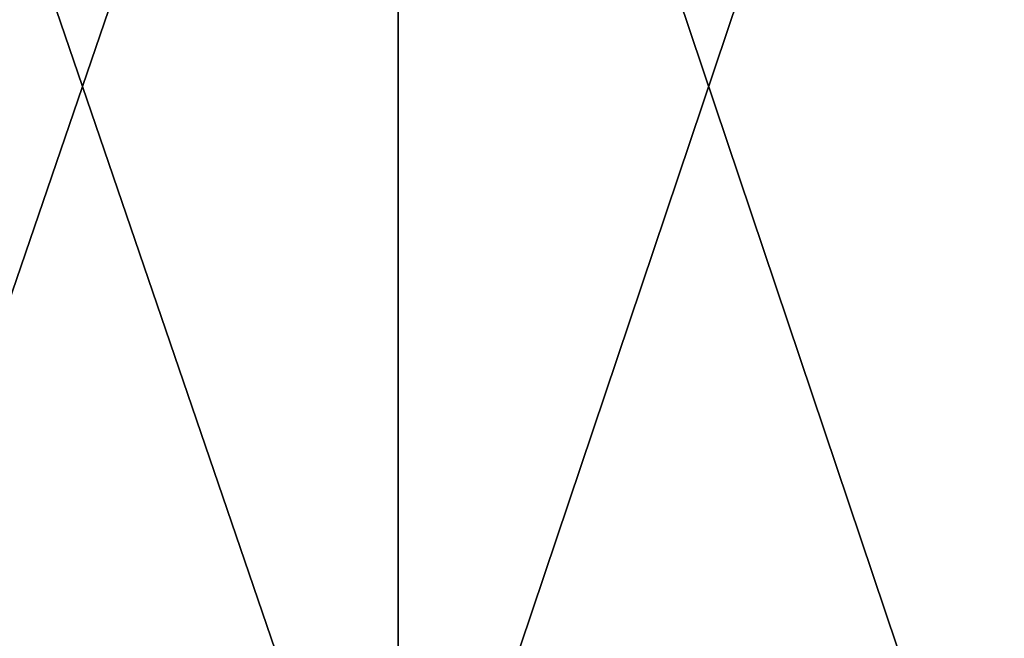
# Model space of a CAD drawing. Header units: millimetres. Extents: x -125 to 1250, y 4 to 1899.
# Tile 370 of 656: x 59.42 to 64.59, y 7.25 to 10.5. Entities that reach past the tile are written whole.
import ezdxf

# ---------------------------------------------------------------- set-up
doc = ezdxf.new("R2010")
doc.units = ezdxf.units.MM
doc.header["$LTSCALE"] = 3.583593
doc.layers.add('22', color=7, linetype='CONTINUOUS')
doc.layers.add('23', color=7, linetype='CONTINUOUS')

msp = doc.modelspace()

# ---------------------------------------------------------------- linework, layer by layer
at = {"layer": '22', "color": 7, "linetype": 'CONTINUOUS'}
for points in [[(58.0904, 15, -110.682), (61.4068, 15, -108.877), (58.0904, 5.3, -110.682), (58.0904, 15, -110.682)], [(58.0904, 5.3, -110.682), (61.4068, 15, -108.877), (61.4068, 5.3, -108.877), (58.0904, 5.3, -110.682)], [(61.4068, 15, -108.877), (64.6672, 15, -106.9727), (61.4068, 5.3, -108.877), (61.4068, 15, -108.877)], [(61.4068, 5.3, -108.877), (64.6672, 15, -106.9727), (64.6672, 5.3, -106.9727), (61.4068, 5.3, -108.877)]]:
    msp.add_3dface(points, dxfattribs=at)
at = {"layer": '23', "color": 7, "linetype": 'CONTINUOUS'}
for points in [[(61.4068, 15, 108.877), (58.0904, 15, 110.682), (61.4068, 5.3, 108.877), (61.4068, 15, 108.877)], [(61.4068, 5.3, 108.877), (58.0904, 15, 110.682), (58.0904, 5.3, 110.682), (61.4068, 5.3, 108.877)], [(64.6672, 15, 106.9727), (61.4068, 15, 108.877), (64.6672, 5.3, 106.9727), (64.6672, 15, 106.9727)], [(64.6672, 5.3, 106.9727), (61.4068, 15, 108.877), (61.4068, 5.3, 108.877), (64.6672, 5.3, 106.9727)]]:
    msp.add_3dface(points, dxfattribs=at)

doc.saveas('drawing.dxf')
